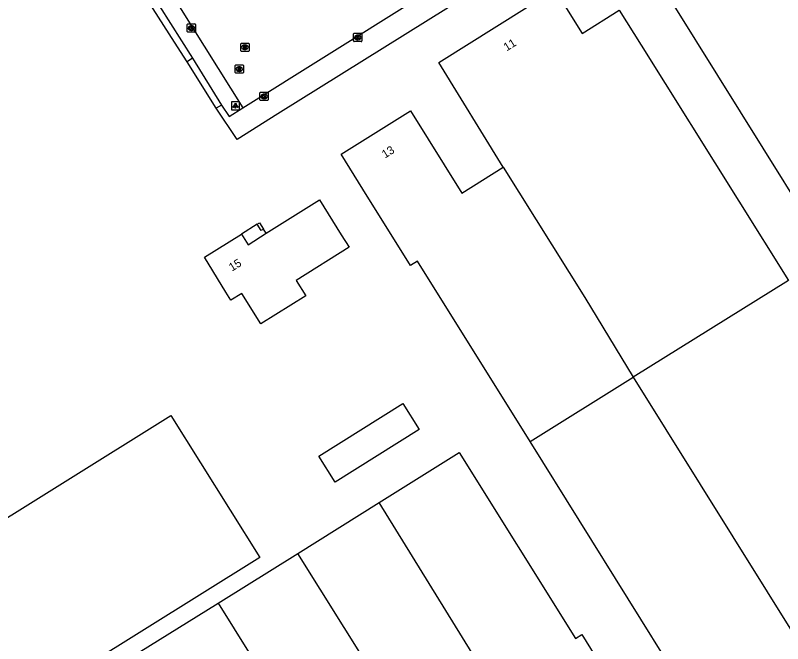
# Model space of a CAD drawing. Extents: x 158461 to 159795, y 387220 to 388672.
# Drawn here: x 158762.6 to 158856, y 387554.1 to 387630.6 of the extents above; entities that cross this region are included whole.
import ezdxf

# ---------------------------------------------------------------- set-up
doc = ezdxf.new("R2010")
doc.units = 0
for name, color, linetype in [('IMGEO_Kolk', 7, 'Continuous'), ('IMGEO_Lichtpunt', 7, 'Continuous'), ('IMGEO_Pand', 7, 'Continuous'), ('IMGEO_Pand_nummerreeks', 7, 'Continuous'), ('IMGEO_Pand_overbouw', 7, 'Continuous'), ('IMGEO_Rijbaan_lokaal_gesloten', 7, 'Continuous'), ('IMGEO_Rioolput', 7, 'Continuous'), ('IMGEO_Voetpad_open', 7, 'Continuous')]:
    doc.layers.add(name, color=color, linetype=linetype)

msp = doc.modelspace()

# ---------------------------------------------------------------- linework, layer by layer
at = {"layer": 'IMGEO_Kolk'}
for p, q in [((158783.51, 387628.647), (158783.51, 387629.499)), ((158783.585, 387629.573), (158784.437, 387629.573)), ((158783.998, 387629.353), (158784.023, 387629.353)), ((158784.511, 387629.499), (158784.511, 387628.647)), ((158784.437, 387628.573), (158783.585, 387628.573)), ((158784.021, 387628.793), (158783.996, 387628.793)), ((158803.774, 387627.509), (158803.774, 387628.361)), ((158803.849, 387628.435), (158804.701, 387628.435)), ((158804.775, 387628.361), (158804.775, 387627.509)), ((158804.701, 387627.435), (158803.849, 387627.435)), ((158804.285, 387627.655), (158804.26, 387627.655)), ((158804.262, 387628.215), (158804.287, 387628.215)), ((158792.359, 387620.33), (158792.359, 387621.182)), ((158792.434, 387621.256), (158793.286, 387621.256)), ((158792.847, 387621.036), (158792.872, 387621.036)), ((158793.36, 387621.182), (158793.36, 387620.33)), ((158793.286, 387620.256), (158792.434, 387620.256)), ((158792.87, 387620.476), (158792.845, 387620.476))]:
    msp.add_line(p, q, dxfattribs=at)
for points in [[(158783.51, 387628.647), (158783.51, 387629.499)], [(158783.585, 387629.573), (158784.437, 387629.573)], [(158783.831, 387629.273), (158783.954, 387629.273), (158783.954, 387629.122), (158784.084, 387629.273), (158784.248, 387629.273), (158784.102, 387629.122), (158784.255, 387628.873), (158784.103, 387628.873), (158784.018, 387629.037), (158783.954, 387628.97), (158783.954, 387628.873), (158783.831, 387628.873), (158783.831, 387629.273)], [(158784.511, 387629.499), (158784.511, 387628.647)], [(158784.437, 387628.573), (158783.585, 387628.573)], [(158803.774, 387627.509), (158803.774, 387628.361)], [(158803.849, 387628.435), (158804.701, 387628.435)], [(158804.775, 387628.361), (158804.775, 387627.509)], [(158804.701, 387627.435), (158803.849, 387627.435)], [(158804.095, 387628.135), (158804.218, 387628.135), (158804.218, 387627.984), (158804.348, 387628.135), (158804.512, 387628.135), (158804.366, 387627.984), (158804.519, 387627.735), (158804.367, 387627.735), (158804.282, 387627.899), (158804.218, 387627.832), (158804.218, 387627.735), (158804.095, 387627.735), (158804.095, 387628.135)], [(158792.359, 387620.33), (158792.359, 387621.182)], [(158792.434, 387621.256), (158793.286, 387621.256)], [(158792.68, 387620.956), (158792.803, 387620.956), (158792.803, 387620.805), (158792.933, 387620.956), (158793.097, 387620.956), (158792.951, 387620.805), (158793.104, 387620.556), (158792.952, 387620.556), (158792.867, 387620.72), (158792.803, 387620.653), (158792.803, 387620.556), (158792.68, 387620.556), (158792.68, 387620.956)], [(158793.36, 387621.182), (158793.36, 387620.33)], [(158793.286, 387620.256), (158792.434, 387620.256)]]:
    msp.add_lwpolyline(points, dxfattribs=at)
for centre, start, end in [((158783.587, 387629.497), 91.55205, 178.44795), ((158783.587, 387629.497), 91.55205, 178.44795), ((158784.435, 387629.497), 1.55205, 88.44795), ((158784.435, 387629.497), 1.55205, 88.44795), ((158783.587, 387628.649), 181.55205, 268.44795), ((158783.587, 387628.649), 181.55205, 268.44795), ((158784.435, 387628.649), 271.55205, 358.44795), ((158784.435, 387628.649), 271.55205, 358.44795), ((158803.851, 387628.359), 91.55205, 178.44795), ((158803.851, 387628.359), 91.55205, 178.44795), ((158804.699, 387628.359), 1.55205, 88.44795), ((158804.699, 387628.359), 1.55205, 88.44795), ((158803.851, 387627.511), 181.55205, 268.44795), ((158803.851, 387627.511), 181.55205, 268.44795), ((158804.699, 387627.511), 271.55205, 358.44795), ((158804.699, 387627.511), 271.55205, 358.44795), ((158792.436, 387621.18), 91.55205, 178.44795), ((158792.436, 387621.18), 91.55205, 178.44795), ((158793.284, 387621.18), 1.55205, 88.44795), ((158793.284, 387621.18), 1.55205, 88.44795), ((158792.436, 387620.332), 181.55205, 268.44795), ((158792.436, 387620.332), 181.55205, 268.44795), ((158793.284, 387620.332), 271.55205, 358.44795), ((158793.284, 387620.332), 271.55205, 358.44795)]:
    msp.add_arc(centre, 0.0765, start, end, dxfattribs=at)
for centre, major_axis, ratio, start_param, end_param in [((158783.997, 387629.073), (-0.387, 0.002), 0.722429, 4.712389, 7.853982), ((158784.022, 387629.073), (-0.39, 0.002), 0.717154, 1.570796, 4.712389), ((158804.261, 387627.935), (-0.387, 0.002), 0.722429, 4.712389, 7.853982), ((158804.286, 387627.935), (-0.39, 0.002), 0.717154, 1.570796, 4.712389), ((158792.846, 387620.756), (-0.387, 0.002), 0.722429, 4.712389, 7.853982), ((158792.871, 387620.756), (-0.39, 0.002), 0.717154, 1.570796, 4.712389)]:
    msp.add_ellipse(centre, major_axis=major_axis, ratio=ratio, start_param=start_param, end_param=end_param, dxfattribs=at)
at = {"layer": 'IMGEO_Lichtpunt'}
for p, q in [((158788.877, 387620.01), (158788.877, 387619.203)), ((158788.877, 387620.01), (158788.877, 387619.203)), ((158789.779, 387620.105), (158788.971, 387620.105)), ((158789.779, 387620.105), (158788.971, 387620.105)), ((158789.873, 387619.203), (158789.873, 387620.01)), ((158789.873, 387619.203), (158789.873, 387620.01)), ((158788.971, 387619.109), (158789.779, 387619.109)), ((158788.971, 387619.109), (158789.779, 387619.109))]:
    msp.add_line(p, q, dxfattribs=at)
for points in [[(158789.251, 387619.674), (158789.29, 387619.646), (158789.102, 387619.384), (158789.064, 387619.411), (158789.251, 387619.674)], [(158789.353, 387619.626), (158789.4, 387619.626), (158789.4, 387619.304), (158789.353, 387619.304), (158789.353, 387619.626)], [(158789.463, 387619.646), (158789.501, 387619.673), (158789.688, 387619.411), (158789.649, 387619.383), (158789.463, 387619.646)]]:
    msp.add_lwpolyline(points, dxfattribs=at)
msp.add_circle((158789.376, 387619.808), 0.0994, dxfattribs=at)
for centre, start, end in [((158788.971, 387620.01), 90, 180), ((158788.971, 387620.01), 90, 180), ((158789.779, 387620.01), 0, 90), ((158789.779, 387620.01), 0, 90), ((158788.971, 387619.203), 180, 270), ((158788.971, 387619.203), 180, 270), ((158789.779, 387619.203), 270, 0), ((158789.779, 387619.203), 270, 360)]:
    msp.add_arc(centre, 0.0946, start, end, dxfattribs=at)
at = {"layer": 'IMGEO_Pand'}
for points in [[(158861.74, 387601.499), (158840.043, 387636.272)], [(158821.999, 387612.145), (158814.132, 387624.896), (158828.272, 387633.764), (158831.63, 387628.41), (158836.129, 387631.232), (158838.785, 387626.997), (158850.687, 387608.02), (158856.748, 387598.356), (158837.806, 387586.563)], [(158825.26, 387578.752), (158811.569, 387600.684), (158810.712, 387600.158), (158804.903, 387609.466), (158802.256, 387613.708), (158810.685, 387618.987), (158816.947, 387608.99), (158821.999, 387612.145)], [(158821.999, 387612.145), (158831.934, 387596.259), (158837.806, 387586.563)], [(158792.473, 387593.049), (158790.14, 387596.779), (158788.826, 387595.957), (158788.221, 387596.934), (158785.587, 387601.184), (158790.106, 387603.997), (158790.917, 387602.68), (158793.111, 387604.108), (158799.613, 387608.147), (158802.264, 387603.908), (158803.211, 387602.393), (158796.759, 387598.359), (158797.942, 387596.469), (158792.473, 387593.049)], [(158792.018, 387605.188), (158792.296, 387605.368), (158792.78, 387604.605), (158792.502, 387604.425), (158792.018, 387605.188)], [(158837.806, 387586.563), (158858.114, 387554.08), (158860.765, 387549.84), (158860.873, 387549.89), (158861.035, 387549.624), (158860.248, 387549.076), (158854.197, 387543.497), (158853.148, 387544.672), (158852.342, 387544.193), (158852.192, 387544.464), (158852.306, 387544.637), (158849.964, 387548.348), (158845.847, 387545.772), (158843.199, 387550.014), (158825.26, 387578.752)], [(158825.26, 387578.752), (158837.806, 387586.563)], [(158801.511, 387573.796), (158799.524, 387576.978), (158809.764, 387583.37), (158811.751, 387580.188), (158801.511, 387573.796)], [(158749.516, 387537.927), (158738.745, 387555.234), (158752.109, 387563.618), (158751.515, 387564.592), (158754.723, 387566.608), (158755.385, 387565.623), (158781.522, 387581.924), (158792.348, 387564.63), (158749.516, 387537.927)], [(158806.877, 387571.319), (158816.642, 387577.415), (158830.786, 387554.76), (158831.558, 387555.241), (158834.407, 387550.672), (158837.053, 387546.429), (158836.775, 387546.252), (158836.191, 387547.191), (158831.665, 387544.375), (158830.62, 387546.055), (158829.433, 387545.316), (158825.76, 387551.215), (158821.08, 387548.325)], [(158796.962, 387565.129), (158806.877, 387571.319)], [(158821.08, 387548.325), (158806.877, 387571.319)], [(158787.28, 387559.084), (158796.962, 387565.129)], [(158813.704, 387538.428), (158796.962, 387565.129)], [(158777.539, 387553.003), (158787.28, 387559.084)], [(158787.28, 387559.084), (158799.185, 387539.994)]]:
    msp.add_lwpolyline(points, dxfattribs=at)
at = {"layer": 'IMGEO_Pand_overbouw'}
msp.add_lwpolyline([(158790.106, 387603.997), (158790.917, 387602.68), (158793.111, 387604.108), (158792.78, 387604.605), (158792.502, 387604.425), (158792.018, 387605.188)], close=True, dxfattribs=at)
at = {"layer": 'IMGEO_Rijbaan_lokaal_gesloten'}
for points in [[(158790.258, 387619.355), (158883.627, 387677.735)], [(158782.556, 387631.666), (158790.258, 387619.355)]]:
    msp.add_lwpolyline(points, dxfattribs=at)
at = {"layer": 'IMGEO_Rioolput'}
for p, q in [((158790.031, 387626.31), (158790.031, 387627.162)), ((158790.106, 387627.236), (158790.958, 387627.236)), ((158790.542, 387626.456), (158790.517, 387626.456)), ((158790.519, 387627.016), (158790.544, 387627.016)), ((158791.032, 387627.162), (158791.032, 387626.31)), ((158790.958, 387626.236), (158790.106, 387626.236)), ((158789.415, 387624.583), (158790.267, 387624.583)), ((158789.34, 387623.657), (158789.34, 387624.509)), ((158789.851, 387623.803), (158789.826, 387623.803)), ((158789.828, 387624.363), (158789.853, 387624.363)), ((158790.341, 387624.509), (158790.341, 387623.657)), ((158790.267, 387623.583), (158789.415, 387623.583))]:
    msp.add_line(p, q, dxfattribs=at)
for points in [[(158790.031, 387626.31), (158790.031, 387627.162)], [(158790.106, 387627.236), (158790.958, 387627.236)], [(158790.62, 387626.934), (158790.368, 387626.936), (158790.368, 387626.536)], [(158790.368, 387626.536), (158790.492, 387626.536), (158790.492, 387626.698), (158790.503, 387626.698)], [(158790.546, 387626.855), (158790.492, 387626.855), (158790.492, 387626.774)], [(158790.492, 387626.774), (158790.544, 387626.774)], [(158790.55, 387626.669), (158790.621, 387626.536), (158790.761, 387626.536), (158790.696, 387626.662)], [(158791.032, 387627.162), (158791.032, 387626.31)], [(158790.958, 387626.236), (158790.106, 387626.236)], [(158789.415, 387624.583), (158790.267, 387624.583)], [(158789.34, 387623.657), (158789.34, 387624.509)], [(158789.929, 387624.281), (158789.677, 387624.283), (158789.677, 387623.883)], [(158789.677, 387623.883), (158789.801, 387623.883), (158789.801, 387624.045), (158789.812, 387624.045)], [(158789.855, 387624.202), (158789.801, 387624.202), (158789.801, 387624.121)], [(158789.801, 387624.121), (158789.853, 387624.121)], [(158789.859, 387624.016), (158789.93, 387623.883), (158790.07, 387623.883), (158790.005, 387624.009)], [(158790.341, 387624.509), (158790.341, 387623.657)], [(158790.267, 387623.583), (158789.415, 387623.583)]]:
    msp.add_lwpolyline(points, dxfattribs=at)
for centre, radius, start, end in [((158790.108, 387627.16), 0.0765, 91.55205, 178.44795), ((158790.108, 387627.16), 0.0765, 91.55205, 178.44795), ((158790.502, 387626.645), 0.0533, 26.02933, 88.69889), ((158790.528, 387626.963), 0.19, 274.7715, 282.96867), ((158790.552, 387626.759), 0.0964, 77.00612, 93.18647), ((158790.566, 387626.816), 0.0378, 276.66336, 79.67722), ((158790.619, 387626.824), 0.109, 350.36119, 89.41601), ((158790.617, 387626.824), 0.112, 277.58423, 350.98172), ((158790.601, 387626.609), 0.108, 29.51342, 73.79051), ((158790.956, 387627.16), 0.0765, 1.55205, 88.44795), ((158790.956, 387627.16), 0.0765, 1.55205, 88.44795), ((158790.108, 387626.312), 0.0765, 181.55205, 268.44795), ((158790.108, 387626.312), 0.0765, 181.55205, 268.44795), ((158790.956, 387626.312), 0.0765, 271.55205, 358.44795), ((158790.956, 387626.312), 0.0765, 271.55205, 358.44795), ((158789.417, 387624.507), 0.0765, 91.55205, 178.44795), ((158789.417, 387624.507), 0.0765, 91.55205, 178.44795), ((158790.265, 387624.507), 0.0765, 1.55205, 88.44795), ((158790.265, 387624.507), 0.0765, 1.55205, 88.44795), ((158789.417, 387623.659), 0.0765, 181.55205, 268.44795), ((158789.417, 387623.659), 0.0765, 181.55205, 268.44795), ((158789.811, 387623.992), 0.0533, 26.02933, 88.69889), ((158789.837, 387624.31), 0.19, 274.7715, 282.96867), ((158789.861, 387624.106), 0.0964, 77.00612, 93.18647), ((158789.875, 387624.163), 0.0378, 276.66336, 79.67722), ((158789.928, 387624.171), 0.109, 350.36119, 89.41601), ((158789.926, 387624.171), 0.112, 277.58423, 350.98172), ((158789.91, 387623.956), 0.108, 29.51342, 73.79051), ((158790.265, 387623.659), 0.0765, 271.55205, 358.44795), ((158790.265, 387623.659), 0.0765, 271.55205, 358.44795)]:
    msp.add_arc(centre, radius, start, end, dxfattribs=at)
for centre, major_axis, ratio, start_param, end_param in [((158790.518, 387626.736), (-0.387, 0.002), 0.722429, 4.712389, 7.853982), ((158790.543, 387626.736), (-0.39, 0.002), 0.717154, 1.570796, 4.712389), ((158789.827, 387624.083), (-0.387, 0.002), 0.722429, 4.712389, 7.853982), ((158789.852, 387624.083), (-0.39, 0.002), 0.717154, 1.570796, 4.712389)]:
    msp.add_ellipse(centre, major_axis=major_axis, ratio=ratio, start_param=start_param, end_param=end_param, dxfattribs=at)
at = {"layer": 'IMGEO_Voetpad_open'}
for points in [[(158883.615, 387674.152), (158859.384, 387659.046), (158794.528, 387618.614), (158789.575, 387615.526), (158787.01, 387619.309)], [(158778.763, 387633.899), (158784.132, 387625.393)], [(158783.472, 387624.969), (158781.948, 387627.373), (158778.071, 387633.488)], [(158784.132, 387625.393), (158783.472, 387624.969)], [(158787.01, 387619.309), (158783.472, 387624.969)], [(158784.132, 387625.393), (158787.69, 387619.674)], [(158787.69, 387619.674), (158787.01, 387619.309)], [(158787.69, 387619.674), (158788.589, 387618.312), (158790.258, 387619.355)]]:
    msp.add_lwpolyline(points, dxfattribs=at)

# ---------------------------------------------------------------- texts
at = {"layer": 'IMGEO_Pand_nummerreeks'}
for s, rotation, p in [('11', 32.09137, (158822.419, 387626.221)), ('13', 32.05851, (158807.589, 387613.178)), ('15', 31.90156, (158788.955, 387599.417))]:
    msp.add_text(s, height=1, rotation=rotation, dxfattribs=at).set_placement(p)

doc.saveas('drawing.dxf')
